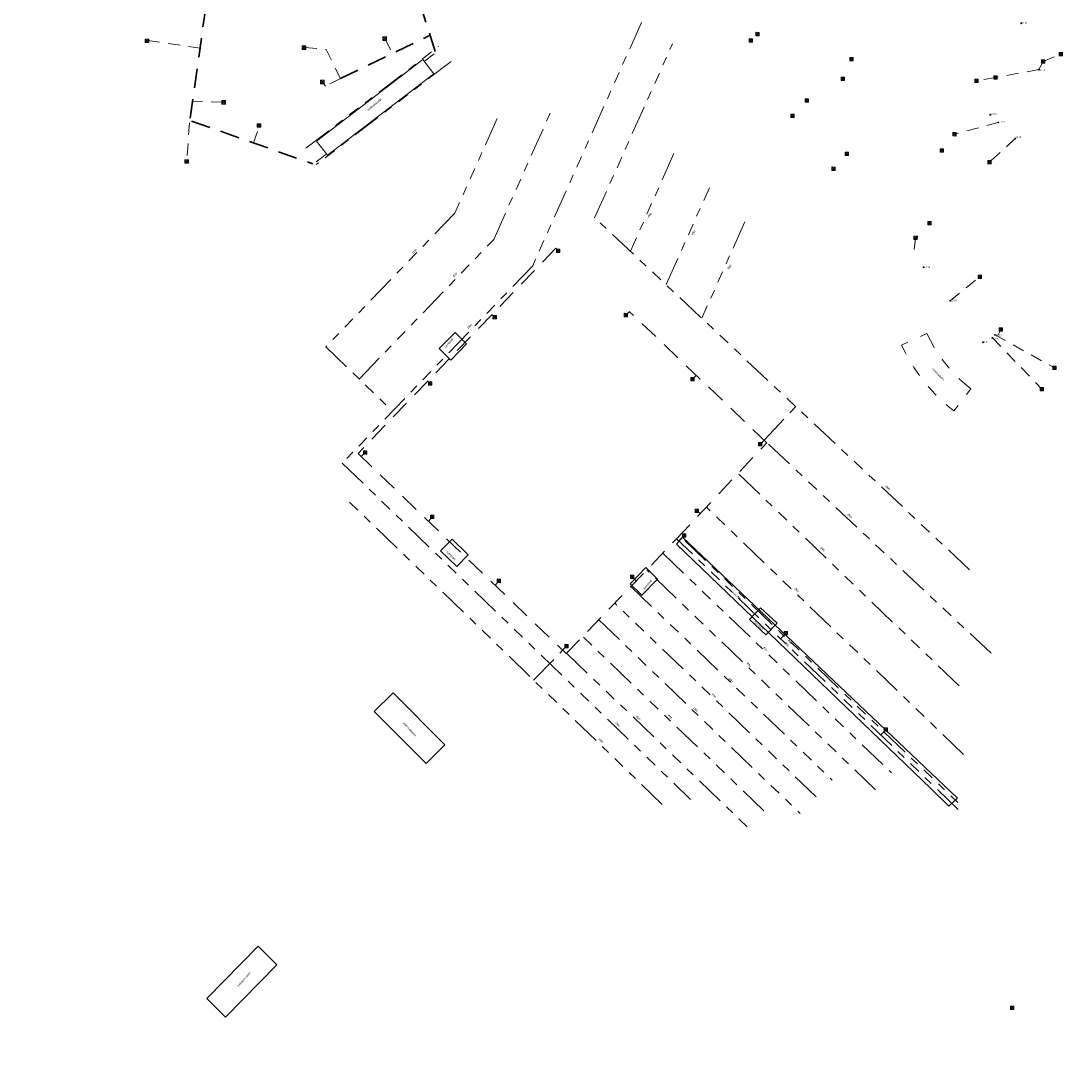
# Model space of a CAD drawing. Header units: inches. Extents: x 0 to 191500, y 0 to 342750.
# Tile 483 of 547: x 188344 to 188561, y 334835 to 335054. Entities that reach past the tile are written whole.
import ezdxf

# ---------------------------------------------------------------- set-up
doc = ezdxf.new("R2010")
doc.units = ezdxf.units.IN
doc.header["$MEASUREMENT"] = 0
for name, pattern in [('RI-DRAINAGE', [19.2, 6, -1.8, 1.8, -1.8, 2.4, -1.8, 1.8, -1.8]), ('RI-GWA_HUISAANSLUITING', [23, 4, -1.8, 2.6, -1.8, 4.6, -1.8, 4.6, -1.8]), ('RI-HWA_KOLKAANSLUITING', [4.3, 2.5, -1.8]), ('RI-HWA_PVC', [6.4, 4, -2.4])]:
    doc.linetypes.add(name, pattern=pattern)
doc.layers.get('0').update_dxf_attribs({"lineweight": 20})
for name, color, linetype, lineweight in [('ECW', 150, 'Continuous', 20), ('N-WE-RI-DRAINAGE-G', 90, 'RI-DRAINAGE', 20), ('N-WE-RI-GWA-MAATVOERING-T25', 30, 'RI-GWA_HUISAANSLUITING', 20), ('N-WE-RI-HWA_INFILTRATIE', 4, 'Continuous', 20), ('N-WE-RI-HWA_KOLK-S', 150, 'Continuous', 20), ('N-WE-RI-HWA_KOLKAANSLUITING', 150, 'RI-HWA_KOLKAANSLUITING', 20), ('N-WE-RI-HWA_KOLKAANSLUITING_PVC315-G', 180, 'RI-HWA_KOLKAANSLUITING', 20), ('N-WE-RI-HWA_TRANSPORTLEIDING_PVC_250-G', 150, 'RI-HWA_PVC', 35), ('N-WE-RI-INLAAT', 7, 'Continuous', 20), ('Tekst algemeen', 7, 'Continuous', 20)]:
    doc.layers.add(name, color=color, linetype=linetype, lineweight=lineweight)
doc.styles.add('NLCS-ISO-ANNOTATIVE-T25', font='txt', dxfattribs={"height": 2.5})
doc.styles.add('ROMANS', font='arial.ttf', dxfattribs={"width": 0.9})
picture_1 = doc.add_image_def('image1.ecw', size_in_pixel=(220000, 285000))

# ---------------------------------------------------------------- blocks, each defined once
blk = doc.blocks.new('A$C2C270354')
h = blk.add_hatch(color=256)
h.dxf.hatch_style = 1
edge = h.paths.add_edge_path()
edge.add_arc((0, 0), 0.1, 0, 360)
blk.add_circle((0, 0), 0.1)

msp = doc.modelspace()

# ---------------------------------------------------------------- linework, layer by layer
at = {"layer": 'N-WE-RI-DRAINAGE-G'}
for p, q in [((188473.44085, 335053.95267), (188450.77665, 335003.2588)), ((188403.53059, 335027.73552), (188431.18891, 335048.91949)), ((188463.6896, 335013.27527), (188479.88724, 335049.46485)), ((188433.78058, 335045.82412), (188405.69599, 335024.32303)), ((188442.65732, 335008.72569), (188454.57094, 335035.38847)), ((188443.39169, 335033.95056), (188434.55834, 335014.21326)), ((188480.21371, 335026.61662), (188471.13564, 335006.29821)), ((188478.56136, 334999.32157), (188487.59842, 335019.51729)), ((188434.55834, 335014.21326), (188407.69169, 334986.34687)), ((188541.78119, 334939.93704), (188463.6896, 335013.27527)), ((188494.98354, 335012.41805), (188486.00741, 334992.32426)), ((188414.648, 334979.65578), (188442.65732, 335008.72569)), ((188450.77665, 335003.2588), (188411.11884, 334962.13233)), ((188407.69169, 334986.34687), (188421.58405, 334972.96452)), ((188499.00203, 334966.90594), (188505.59127, 334973.92326)), ((188546.26909, 334922.51552), (188499.57337, 334966.39594)), ((188411.11884, 334962.13233), (188483.64085, 334892.07872)), ((188493.73892, 334959.80678), (188539.65951, 334915.66107)), ((188477.78623, 334891.03796), (188411.79211, 334954.78813)), ((188540.53657, 334901.44233), (188487.02749, 334952.89107)), ((188539.41463, 334889.99771), (188480.7643, 334946.38342)), ((188482.47833, 334945.99594), (188539.33295, 334891.40552)), ((188477.88816, 334943.38452), (188525.54253, 334897.58662)), ((188522.19699, 334894.09813), (188474.54253, 334939.91678)), ((188471.19699, 334936.44855), (188513.1596, 334896.11788)), ((188509.81438, 334892.62939), (188467.87169, 334932.98065)), ((188464.50573, 334929.53317), (188506.46834, 334889.16149)), ((188498.96144, 334889.69191), (188461.13984, 334926.06494)), ((188450.98043, 334916.92561), (188457.01876, 334923.16813)), ((188457.83489, 334922.5562), (188495.69741, 334886.16275))]:
    msp.add_line(p, q, dxfattribs=at)
at = {"layer": 'N-WE-RI-HWA_INFILTRATIE'}
for points in [[(188405.76167, 335029.24462), (188408.03619, 335026.29174), (188430.17167, 335043.26533), (188427.91852, 335046.21812), (188405.76167, 335029.24462)], [(188433.74253, 334983.61326), (188431.31464, 334986.00006), (188434.59934, 334989.34578), (188437.02682, 334986.9593), (188433.74253, 334983.61326)], [(188532.88673, 334989.14191), (188531.58085, 334988.52998)], [(188532.88673, 334989.14191), (188533.62085, 334987.65275), (188534.4164, 334986.20443), (188534.43699, 334986.18368)], [(188528.94951, 334987.32636), (188527.62321, 334986.71443), (188528.41909, 334985.123), (188528.56169, 334984.85788)], [(188530.01018, 334982.34872), (188530.19363, 334982.08359), (188531.19337, 334980.61435), (188531.37699, 334980.36964)], [(188536.04867, 334983.77645), (188536.27295, 334983.47065), (188537.29295, 334982.16527), (188537.55808, 334981.89964)], [(188539.53682, 334979.7783), (188539.55724, 334979.75804), (188540.78144, 334978.65636), (188542.06673, 334977.59536)], [(188533.17211, 334978.10536), (188533.37598, 334977.86048), (188534.5796, 334976.55494), (188534.80421, 334976.33082)], [(188541.16892, 334976.453), (188542.06673, 334977.59536)], [(188536.92589, 334974.35174), (188537.15001, 334974.14788), (188538.51682, 334973.02578)], [(188538.51682, 334973.02578), (188539.41463, 334974.16813)], [(188431.60052, 334943.87426), (188433.98741, 334946.28149), (188437.33295, 334942.9967), (188434.94606, 334940.56939), (188431.60052, 334943.87426)], [(188539.27169, 334892.30284), (188481.98858, 334946.70981), (188480.70337, 334945.26132), (188533.70253, 334894.32275), (188537.49682, 334890.69166), (188539.27169, 334892.30284)], [(188473.5022, 334934.633), (188471.09505, 334937.01981), (188474.37934, 334940.36552), (188476.80682, 334937.97855), (188473.5022, 334934.633)], [(188495.92161, 334929.57384), (188498.26783, 334932.02191), (188501.67472, 334928.79855), (188499.3285, 334926.33006), (188495.92161, 334929.57384)], [(188421.68598, 334914.29426), (188432.45732, 334903.46158), (188428.56069, 334899.58578), (188417.78976, 334910.4183), (188421.68598, 334914.29426)], [(188393.57472, 334861.47872), (188397.49169, 334857.64342), (188386.80195, 334846.72956), (188382.88539, 334850.56452), (188393.57472, 334861.47872)]]:
    msp.add_lwpolyline(points, dxfattribs=at)
at = {"layer": 'N-WE-RI-HWA_KOLK-S'}
for p, q in [((188497.24172, 335051.89027), (188497.24023, 335051.19382)), ((188497.24023, 335051.19382), (188497.93817, 335051.88878)), ((188497.24172, 335051.89027), (188497.93668, 335051.19233)), ((188497.93817, 335051.88878), (188497.24172, 335051.89027)), ((188497.93668, 335051.19233), (188497.93817, 335051.88878)), ((188370.08833, 335050.49178), (188370.08673, 335049.74505)), ((188370.08673, 335049.74505), (188370.83507, 335050.49018)), ((188370.08673, 335049.74505), (188370.83347, 335049.74344)), ((188370.08833, 335050.49178), (188370.83347, 335049.74344)), ((188370.83507, 335050.49018), (188370.08833, 335050.49178)), ((188370.83347, 335049.74344), (188370.83507, 335050.49018)), ((188419.56965, 335050.96981), (188419.56804, 335050.22307)), ((188419.56804, 335050.22307), (188420.31638, 335050.96821)), ((188419.56804, 335050.22307), (188420.31478, 335050.22147)), ((188419.56965, 335050.96981), (188420.31478, 335050.22147)), ((188420.31638, 335050.96821), (188419.56965, 335050.96981)), ((188420.31478, 335050.22147), (188420.31638, 335050.96821)), ((188495.85232, 335050.56107), (188495.85083, 335049.86462)), ((188495.85083, 335049.86462), (188496.54877, 335050.55958)), ((188495.85083, 335049.86462), (188496.54728, 335049.86313)), ((188495.85232, 335050.56107), (188496.54728, 335049.86313)), ((188496.54877, 335050.55958), (188495.85232, 335050.56107)), ((188496.54728, 335049.86313), (188496.54877, 335050.55958)), ((188497.24023, 335051.19382), (188497.93668, 335051.19233)), ((188402.78377, 335049.08051), (188402.78217, 335048.33377)), ((188402.78217, 335048.33377), (188403.53051, 335049.07891)), ((188402.78217, 335048.33377), (188403.52891, 335048.33217)), ((188402.78377, 335049.08051), (188403.52891, 335048.33217)), ((188403.53051, 335049.07891), (188402.78377, 335049.08051)), ((188403.52891, 335048.33217), (188403.53051, 335049.07891)), ((188560.43652, 335047.70907), (188560.43503, 335047.01262)), ((188560.43503, 335047.01262), (188561.13297, 335047.70758)), ((188560.43652, 335047.70907), (188561.13148, 335047.01113)), ((188561.13297, 335047.70758), (188560.43652, 335047.70907)), ((188561.13148, 335047.01113), (188561.13297, 335047.70758)), ((188516.82322, 335046.64197), (188516.82173, 335045.94552)), ((188516.82173, 335045.94552), (188517.51967, 335046.64048)), ((188516.82173, 335045.94552), (188517.51818, 335045.94403)), ((188516.82322, 335046.64197), (188517.51818, 335045.94403)), ((188517.51967, 335046.64048), (188516.82322, 335046.64197)), ((188517.51818, 335045.94403), (188517.51967, 335046.64048)), ((188556.78362, 335046.13637), (188556.78213, 335045.43992)), ((188556.78213, 335045.43992), (188557.48007, 335046.13488)), ((188556.78213, 335045.43992), (188557.47858, 335045.43843)), ((188556.78362, 335046.13637), (188557.47858, 335045.43843)), ((188557.48007, 335046.13488), (188556.78362, 335046.13637)), ((188557.47858, 335045.43843), (188557.48007, 335046.13488)), ((188560.43503, 335047.01262), (188561.13148, 335047.01113)), ((188406.57056, 335041.94172), (188406.56896, 335041.19498)), ((188406.56896, 335041.19498), (188407.3173, 335041.94011)), ((188406.56896, 335041.19498), (188407.31569, 335041.19338)), ((188406.57056, 335041.94172), (188407.31569, 335041.19338)), ((188407.3173, 335041.94011), (188406.57056, 335041.94172)), ((188407.31569, 335041.19338), (188407.3173, 335041.94011)), ((188515.01282, 335042.55287), (188515.01133, 335041.85642)), ((188515.01133, 335041.85642), (188515.70927, 335042.55138)), ((188515.01133, 335041.85642), (188515.70778, 335041.85493)), ((188515.01282, 335042.55287), (188515.70778, 335041.85493)), ((188515.70927, 335042.55138), (188515.01282, 335042.55287)), ((188515.70778, 335041.85493), (188515.70927, 335042.55138)), ((188542.85222, 335042.12857), (188542.85073, 335041.43212)), ((188542.85073, 335041.43212), (188543.54867, 335042.12708)), ((188542.85073, 335041.43212), (188543.54718, 335041.43063)), ((188542.85222, 335042.12857), (188543.54718, 335041.43063)), ((188543.54867, 335042.12708), (188542.85222, 335042.12857)), ((188543.54718, 335041.43063), (188543.54867, 335042.12708)), ((188546.84122, 335042.84717), (188546.83973, 335042.15072)), ((188546.83973, 335042.15072), (188547.53767, 335042.84568)), ((188546.83973, 335042.15072), (188547.53618, 335042.14923)), ((188546.84122, 335042.84717), (188547.53618, 335042.14923)), ((188547.53767, 335042.84568), (188546.84122, 335042.84717)), ((188547.53618, 335042.14923), (188547.53767, 335042.84568)), ((188386.01334, 335037.70092), (188386.01173, 335036.95418)), ((188386.01173, 335036.95418), (188386.76007, 335037.69932)), ((188386.01173, 335036.95418), (188386.75847, 335036.95258)), ((188386.01334, 335037.70092), (188386.75847, 335036.95258)), ((188386.76007, 335037.69932), (188386.01334, 335037.70092)), ((188386.75847, 335036.95258), (188386.76007, 335037.69932)), ((188507.55962, 335038.00527), (188507.55813, 335037.30882)), ((188507.55813, 335037.30882), (188508.25607, 335038.00378)), ((188507.55813, 335037.30882), (188508.25458, 335037.30733)), ((188507.55962, 335038.00527), (188508.25458, 335037.30733)), ((188508.25607, 335038.00378), (188507.55962, 335038.00527)), ((188508.25458, 335037.30733), (188508.25607, 335038.00378)), ((188504.53092, 335034.85247), (188504.52943, 335034.15602)), ((188504.52943, 335034.15602), (188505.22737, 335034.85098)), ((188504.53092, 335034.85247), (188505.22588, 335034.15453)), ((188505.22737, 335034.85098), (188504.53092, 335034.85247)), ((188505.22588, 335034.15453), (188505.22737, 335034.85098)), ((188393.40669, 335032.85921), (188393.40508, 335032.11247)), ((188393.40508, 335032.11247), (188394.15342, 335032.8576)), ((188393.40669, 335032.85921), (188394.15182, 335032.11086)), ((188394.15342, 335032.8576), (188393.40669, 335032.85921)), ((188394.15182, 335032.11086), (188394.15342, 335032.8576)), ((188504.52943, 335034.15602), (188505.22588, 335034.15453)), ((188393.40508, 335032.11247), (188394.15182, 335032.11086)), ((188538.28922, 335030.98957), (188538.28773, 335030.29312)), ((188538.28773, 335030.29312), (188538.98567, 335030.98808)), ((188538.28773, 335030.29312), (188538.98418, 335030.29163)), ((188538.28922, 335030.98957), (188538.98418, 335030.29163)), ((188538.98567, 335030.98808), (188538.28922, 335030.98957)), ((188538.98418, 335030.29163), (188538.98567, 335030.98808)), ((188515.86482, 335026.91427), (188515.86333, 335026.21782)), ((188515.86333, 335026.21782), (188516.56127, 335026.91278)), ((188515.86333, 335026.21782), (188516.55978, 335026.21633)), ((188515.86482, 335026.91427), (188516.55978, 335026.21633)), ((188516.56127, 335026.91278), (188515.86482, 335026.91427)), ((188516.55978, 335026.21633), (188516.56127, 335026.91278)), ((188535.63642, 335027.62457), (188535.63493, 335026.92812)), ((188535.63493, 335026.92812), (188536.33287, 335027.62308)), ((188535.63493, 335026.92812), (188536.33138, 335026.92663)), ((188535.63642, 335027.62457), (188536.33138, 335026.92663)), ((188536.33287, 335027.62308), (188535.63642, 335027.62457)), ((188536.33138, 335026.92663), (188536.33287, 335027.62308)), ((188378.31327, 335025.36082), (188378.31167, 335024.61408)), ((188378.31167, 335024.61408), (188379.06001, 335025.35921)), ((188378.31167, 335024.61408), (188379.0584, 335024.61247)), ((188378.31327, 335025.36082), (188379.0584, 335024.61247)), ((188379.06001, 335025.35921), (188378.31327, 335025.36082)), ((188379.0584, 335024.61247), (188379.06001, 335025.35921)), ((188513.09912, 335023.83407), (188513.09763, 335023.13762)), ((188513.09763, 335023.13762), (188513.79557, 335023.83258)), ((188513.09912, 335023.83407), (188513.79408, 335023.13613)), ((188513.79557, 335023.83258), (188513.09912, 335023.83407)), ((188513.79408, 335023.13613), (188513.79557, 335023.83258)), ((188545.58932, 335025.18827), (188545.58783, 335024.49182)), ((188545.58783, 335024.49182), (188546.28577, 335025.18678)), ((188545.58783, 335024.49182), (188546.28428, 335024.49033)), ((188545.58932, 335025.18827), (188546.28428, 335024.49033)), ((188546.28577, 335025.18678), (188545.58932, 335025.18827)), ((188546.28428, 335024.49033), (188546.28577, 335025.18678)), ((188513.09763, 335023.13762), (188513.79408, 335023.13613)), ((188533.10502, 335012.51127), (188533.10353, 335011.81482)), ((188533.10353, 335011.81482), (188533.80147, 335012.50978)), ((188533.10502, 335012.51127), (188533.79998, 335011.81333)), ((188533.80147, 335012.50978), (188533.10502, 335012.51127)), ((188533.79998, 335011.81333), (188533.80147, 335012.50978)), ((188533.10353, 335011.81482), (188533.79998, 335011.81333)), ((188530.20762, 335009.45407), (188530.20613, 335008.75762)), ((188530.20613, 335008.75762), (188530.90407, 335009.45258)), ((188530.20613, 335008.75762), (188530.90258, 335008.75613)), ((188530.20762, 335009.45407), (188530.90258, 335008.75613)), ((188530.90407, 335009.45258), (188530.20762, 335009.45407)), ((188530.90258, 335008.75613), (188530.90407, 335009.45258)), ((188455.7535, 335006.69832), (188455.752, 335006.00187)), ((188455.752, 335006.00187), (188456.44995, 335006.69682)), ((188455.752, 335006.00187), (188456.44846, 335006.00037)), ((188455.7535, 335006.69832), (188456.44846, 335006.00037)), ((188456.44995, 335006.69682), (188455.7535, 335006.69832)), ((188456.44846, 335006.00037), (188456.44995, 335006.69682)), ((188543.58872, 335001.33207), (188543.58723, 335000.63562)), ((188543.58723, 335000.63562), (188544.28517, 335001.33058)), ((188543.58723, 335000.63562), (188544.28368, 335000.63413)), ((188543.58872, 335001.33207), (188544.28368, 335000.63413)), ((188544.28517, 335001.33058), (188543.58872, 335001.33207)), ((188544.28368, 335000.63413), (188544.28517, 335001.33058)), ((188442.51388, 334992.88756), (188442.51238, 334992.19111)), ((188442.51238, 334992.19111), (188443.21033, 334992.88607)), ((188442.51388, 334992.88756), (188443.20884, 334992.18961)), ((188443.21033, 334992.88607), (188442.51388, 334992.88756)), ((188443.20884, 334992.18961), (188443.21033, 334992.88607)), ((188469.84972, 334993.34626), (188469.84823, 334992.64981)), ((188469.84823, 334992.64981), (188470.54617, 334993.34477)), ((188469.84972, 334993.34626), (188470.54468, 334992.64832)), ((188470.54617, 334993.34477), (188469.84972, 334993.34626)), ((188470.54468, 334992.64832), (188470.54617, 334993.34477)), ((188442.51238, 334992.19111), (188443.20884, 334992.18961)), ((188469.84823, 334992.64981), (188470.54468, 334992.64832)), ((188547.98262, 334990.34477), (188547.98113, 334989.64832)), ((188547.98113, 334989.64832), (188548.67907, 334990.34328)), ((188547.98113, 334989.64832), (188548.67758, 334989.64683)), ((188547.98262, 334990.34477), (188548.67758, 334989.64683)), ((188548.67907, 334990.34328), (188547.98262, 334990.34477)), ((188548.67758, 334989.64683), (188548.67907, 334990.34328)), ((188559.12412, 334982.33787), (188559.12263, 334981.64142)), ((188559.12263, 334981.64142), (188559.82057, 334982.33638)), ((188559.12412, 334982.33787), (188559.81908, 334981.63993)), ((188559.82057, 334982.33638), (188559.12412, 334982.33787)), ((188559.81908, 334981.63993), (188559.82057, 334982.33638)), ((188483.75245, 334979.98458), (188483.75095, 334979.28813)), ((188483.75095, 334979.28813), (188484.4489, 334979.98308)), ((188483.75245, 334979.98458), (188484.44741, 334979.28663)), ((188484.4489, 334979.98308), (188483.75245, 334979.98458)), ((188484.44741, 334979.28663), (188484.4489, 334979.98308)), ((188559.12263, 334981.64142), (188559.81908, 334981.63993)), ((188429.07022, 334979.05614), (188429.06873, 334978.35968)), ((188429.06873, 334978.35968), (188429.76668, 334979.05464)), ((188429.06873, 334978.35968), (188429.76518, 334978.35819)), ((188429.07022, 334979.05614), (188429.76518, 334978.35819)), ((188429.76668, 334979.05464), (188429.07022, 334979.05614)), ((188429.76518, 334978.35819), (188429.76668, 334979.05464)), ((188483.75095, 334979.28813), (188484.44741, 334979.28663)), ((188556.47742, 334977.89457), (188556.47593, 334977.19812)), ((188556.47593, 334977.19812), (188557.17387, 334977.89308)), ((188556.47742, 334977.89457), (188557.17238, 334977.19663)), ((188557.17387, 334977.89308), (188556.47742, 334977.89457)), ((188557.17238, 334977.19663), (188557.17387, 334977.89308)), ((188556.47593, 334977.19812), (188557.17238, 334977.19663)), ((188415.53493, 334964.69446), (188415.53343, 334963.99801)), ((188415.53343, 334963.99801), (188416.23138, 334964.69296)), ((188415.53493, 334964.69446), (188416.22989, 334963.99651)), ((188416.23138, 334964.69296), (188415.53493, 334964.69446)), ((188416.22989, 334963.99651), (188416.23138, 334964.69296)), ((188497.84888, 334966.40807), (188497.84738, 334965.71162)), ((188497.84738, 334965.71162), (188498.54533, 334966.40658)), ((188497.84738, 334965.71162), (188498.54384, 334965.71012)), ((188497.84888, 334966.40807), (188498.54384, 334965.71012)), ((188498.54533, 334966.40658), (188497.84888, 334966.40807)), ((188498.54384, 334965.71012), (188498.54533, 334966.40658)), ((188415.53343, 334963.99801), (188416.22989, 334963.99651)), ((188429.49842, 334951.28156), (188429.49692, 334950.5851)), ((188429.49692, 334950.5851), (188430.19487, 334951.28006)), ((188429.49842, 334951.28156), (188430.19338, 334950.58361)), ((188430.19487, 334951.28006), (188429.49842, 334951.28156)), ((188430.19338, 334950.58361), (188430.19487, 334951.28006)), ((188484.59913, 334952.57681), (188484.59763, 334951.88036)), ((188484.59763, 334951.88036), (188485.29558, 334952.57532)), ((188484.59763, 334951.88036), (188485.29409, 334951.87886)), ((188484.59913, 334952.57681), (188485.29409, 334951.87886)), ((188485.29558, 334952.57532), (188484.59913, 334952.57681)), ((188485.29409, 334951.87886), (188485.29558, 334952.57532)), ((188429.49692, 334950.5851), (188430.19338, 334950.58361)), ((188481.97774, 334947.3953), (188481.97625, 334946.69885)), ((188481.97625, 334946.69885), (188482.6742, 334947.3938)), ((188481.97774, 334947.3953), (188482.6727, 334946.69735)), ((188482.6742, 334947.3938), (188481.97774, 334947.3953)), ((188482.6727, 334946.69735), (188482.6742, 334947.3938)), ((188481.97625, 334946.69885), (188482.6727, 334946.69735)), ((188471.17577, 334938.76614), (188471.17428, 334938.06968)), ((188471.17428, 334938.06968), (188471.87222, 334938.76464)), ((188471.17428, 334938.06968), (188471.87073, 334938.06819)), ((188471.17577, 334938.76614), (188471.87073, 334938.06819)), ((188471.87222, 334938.76464), (188471.17577, 334938.76614)), ((188471.87073, 334938.06819), (188471.87222, 334938.76464)), ((188443.39098, 334937.92975), (188443.38949, 334937.2333)), ((188443.38949, 334937.2333), (188444.08743, 334937.92825)), ((188443.38949, 334937.2333), (188444.08594, 334937.2318)), ((188443.39098, 334937.92975), (188444.08594, 334937.2318)), ((188444.08743, 334937.92825), (188443.39098, 334937.92975)), ((188444.08594, 334937.2318), (188444.08743, 334937.92825)), ((188503.15295, 334927.0363), (188503.15146, 334926.33985)), ((188503.15146, 334926.33985), (188503.84941, 334927.03481)), ((188503.15146, 334926.33985), (188503.84791, 334926.33835)), ((188503.15295, 334927.0363), (188503.84791, 334926.33835)), ((188503.84941, 334927.03481), (188503.15295, 334927.0363)), ((188503.84791, 334926.33835), (188503.84941, 334927.03481)), ((188457.49758, 334924.34336), (188457.49608, 334923.64691)), ((188457.49608, 334923.64691), (188458.19403, 334924.34187)), ((188457.49608, 334923.64691), (188458.19253, 334923.64542)), ((188457.49758, 334924.34336), (188458.19253, 334923.64542)), ((188458.19403, 334924.34187), (188457.49758, 334924.34336)), ((188458.19253, 334923.64542), (188458.19403, 334924.34187)), ((188524.02199, 334906.98294), (188524.02049, 334906.28649)), ((188524.02049, 334906.28649), (188524.71844, 334906.98145)), ((188524.02049, 334906.28649), (188524.71695, 334906.285)), ((188524.02199, 334906.98294), (188524.71695, 334906.285)), ((188524.71844, 334906.98145), (188524.02199, 334906.98294)), ((188524.71695, 334906.285), (188524.71844, 334906.98145)), ((188550.34052, 334849.03097), (188550.33903, 334848.33452)), ((188550.33903, 334848.33452), (188551.03697, 334849.02948)), ((188550.34052, 334849.03097), (188551.03548, 334848.33303)), ((188551.03697, 334849.02948), (188550.34052, 334849.03097)), ((188551.03548, 334848.33303), (188551.03697, 334849.02948)), ((188550.33903, 334848.33452), (188551.03548, 334848.33303))]:
    msp.add_line(p, q, dxfattribs=at)
at = {"layer": 'N-WE-RI-HWA_KOLKAANSLUITING'}
for p, q in [((188370.60074, 335050.17712), (188381.48242, 335048.62409)), ((188420.0663, 335050.50495), (188421.57585, 335047.46458)), ((188403.32264, 335048.72248), (188407.77408, 335048.31793)), ((188407.77408, 335048.31793), (188410.74859, 335042.23701)), ((188556.23924, 335044.11693), (188557.1311, 335045.7874)), ((188557.1311, 335045.7874), (188560.784, 335047.3601)), ((188556.23924, 335044.11693), (188547.1887, 335042.4982)), ((188407.59901, 335040.70619), (188406.94313, 335041.56755)), ((188410.74859, 335042.23701), (188407.59901, 335040.70619)), ((188547.1887, 335042.4982), (188543.1997, 335041.7796)), ((188386.27291, 335037.3593), (188379.86402, 335037.4686)), ((188379.27323, 335033.02851), (188378.74857, 335025.15457)), ((188392.63783, 335028.85097), (188393.87348, 335032.35041)), ((188547.77517, 335033.1048), (188538.6367, 335030.6406)), ((188551.29856, 335029.74285), (188545.9368, 335024.8393)), ((188530.5551, 335009.1051), (188530.16001, 335006.0446)), ((188537.74087, 334995.97297), (188543.9362, 335000.9831)), ((188547.07162, 334988.86538), (188559.4716, 334981.9889)), ((188548.3301, 334989.9958), (188547.62347, 334988.55935)), ((188546.55313, 334988.23011), (188556.8249, 334977.5456))]:
    msp.add_line(p, q, dxfattribs=at)
for points in [[(188455.99909, 335006.46149), (188455.61127, 335006.88981)], [(188442.75926, 334992.6304), (188442.26951, 334993.09939)], [(188470.29918, 334993.09939), (188470.87043, 334993.69107)], [(188484.19194, 334979.73729), (188484.76287, 334980.32897)], [(188429.31556, 334978.81956), (188428.84657, 334979.2683)], [(188498.28816, 334966.15107), (188499.00203, 334966.90594)], [(188415.70909, 334964.17233), (188415.05615, 334963.49914)], [(188484.9464, 334952.23846), (188485.64035, 334951.58552)], [(188429.8459, 334950.93258), (188429.07069, 334949.9941)], [(188482.21279, 334946.93443), (188481.23371, 334945.93468)], [(188471.52346, 334938.40704), (188472.33918, 334937.63174)], [(188443.73867, 334937.59124), (188442.98379, 334936.65275)], [(188503.40867, 334926.59536), (188502.42926, 334925.55494)], [(188457.73295, 334923.90258), (188457.01876, 334923.16813)], [(188524.27766, 334906.52174), (188523.27792, 334905.50174)]]:
    msp.add_lwpolyline(points, dxfattribs=at)
at = {"layer": 'N-WE-RI-HWA_KOLKAANSLUITING_PVC315-G'}
for p, q in [((188430.23735, 335047.3989), (188428.18107, 335045.82412)), ((188405.67419, 335024.93554), (188407.8176, 335026.5761))]:
    msp.add_line(p, q, dxfattribs=at)
at = {"layer": 'N-WE-RI-HWA_TRANSPORTLEIDING_PVC_250-G'}
for p, q in [((188388.96315, 335101.33806), (188379.38253, 335033.83797)), ((188413.76715, 335100.50643), (188430.56568, 335047.66146)), ((188410.74859, 335042.23701), (188429.42798, 335051.27081)), ((188379.73257, 335033.40035), (188404.9741, 335024.49801)), ((188455.61127, 335006.88981), (188414.40313, 334964.13132)), ((188499.55304, 334966.39594), (188470.91144, 334993.75233)), ((188480.7643, 334946.38342), (188499.55304, 334966.39594)), ((188414.40313, 334964.13132), (188457.75329, 334922.45426)), ((188457.75329, 334922.45426), (188480.7643, 334946.38342))]:
    msp.add_line(p, q, dxfattribs=at)

# ---------------------------------------------------------------- block references
at = {"layer": 'N-WE-RI-INLAAT', "rotation": 0.06357443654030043}
for p in [(188552.55461, 335053.79513), (188556.23924, 335044.11693), (188546.09669, 335034.70639), (188547.77517, 335033.1048), (188551.29856, 335029.74285), (188532.20748, 335002.94373), (188537.74087, 334995.97297), (188547.07162, 334988.86538), (188544.59855, 334987.33392), (188546.55313, 334988.23011)]:
    msp.add_blockref('A$C2C270354', p, dxfattribs=at)

# ---------------------------------------------------------------- texts
at = {"layer": 'N-WE-RI-GWA-MAATVOERING-T25', "char_height": 0.3, "width": 0.9577744, "attachment_point": 1, "style": 'NLCS-ISO-ANNOTATIVE-T25'}
for s, insert in [('{\\fVerdana|b0|i0|c0|p34;21.41}', (188552.67738, 335053.98447)), ('{\\fVerdana|b0|i0|c0|p34;32.11}', (188556.3546, 335044.27995)), ('{\\fVerdana|b0|i0|c0|p34;29.83}', (188546.25401, 335035.03773)), ('{\\fVerdana|b0|i0|c0|p34;27.51}', (188547.9325, 335033.43615)), ('{\\fVerdana|b0|i0|c0|p34;22.64}', (188551.36295, 335030.19807)), ('{\\fVerdana|b0|i0|c0|p34;20.90}', (188532.39073, 335003.14713)), ('{\\fVerdana|b0|i0|c0|p34;12.00}', (188537.92412, 334996.17637)), ('{\\fVerdana|b0|i0|c0|p34;32.59}', (188547.23042, 334988.87184)), ('{\\fVerdana|b0|i0|c0|p34;0.97}', (188544.7818, 334987.53732)), ('{\\fVerdana|b0|i0|c0|p34;33.41}', (188546.71193, 334988.23657))]:
    msp.add_mtext(s, dxfattribs=dict(at, insert=insert))
at = {"layer": 'Tekst algemeen', "style": 'ROMANS'}
for s, height, rotation, p in [('Infiltratiekoffer', 0.4288809, 40.0428749, (188416.52592, 335035.46207)), ('%%C80', 0.4, 50.3421542, (188474.98677, 335013.25923)), ('%%C80', 0.4, 50.3421542, (188484.08463, 335009.62836)), ('%%C80', 0.4, 50.3421542, (188425.98625, 335005.76565)), ('%%C80', 0.4, 50.3421542, (188434.40614, 335000.84059)), ('%%C80', 0.4, 50.3421542, (188491.60026, 335002.47446)), ('%%C80', 0.4, 50.3421542, (188437.46009, 334990.11243)), ('Grindpaal', 0.4, 50.3421542, (188432.67273, 334986.09377)), ('Infiltratiekoffer', 0.4, 313.7353649, (188533.923, 334981.76191)), ('%%C80', 0.4, 313.7353649, (188524.23552, 334957.2366)), ('%%C80', 0.4, 313.7353649, (188516.29179, 334951.36281)), ('%%C80', 0.4, 313.7353649, (188510.66853, 334944.47141)), ('Grindpaal', 0.4, 316.9748537, (188432.7393, 334943.56922)), ('Grindpaal', 0.4, 50.3421542, (188474.10999, 334935.80194)), ('%%C80', 0.4, 313.7353649, (188505.26038, 334935.94111)), ('Lavakoffer', 0.4, 318.7206035, (188492.00219, 334935.40034)), ('Grindpaal', 0.4, 318.7206035, (188496.82252, 334928.97515)), ('%%C80', 0.4, 313.7353649, (188503.87781, 334925.14004)), ('%%C80', 0.4, 313.7353649, (188498.71175, 334923.65598)), ('%%C80', 0.4, 313.7353649, (188503.23948, 334924.6503)), ('%%C80', 0.4, 313.7353649, (188495.33574, 334920.39919)), ('%%C80', 0.4, 313.7353649, (188491.54016, 334917.17391)), ('%%C80', 0.4, 313.7353649, (188488.01027, 334913.94863)), ('%%C80', 0.4, 313.7353649, (188478.86293, 334909.58502)), ('%%C80', 0.4, 313.7353649, (188484.2147, 334911.06485)), ('Infiltratiekratten', 0.4, 313.7353649, (188423.68876, 334907.9238)), ('%%C80', 0.4, 313.7353649, (188467.99382, 334907.87882)), ('%%C80', 0.4, 313.7353649, (188472.24825, 334909.27629)), ('%%C80', 0.4, 313.7353649, (188464.46871, 334904.5978)), ('Infiltratiekratten', 0.4, 48.3608945, (188389.50641, 334853.01383))]:
    msp.add_text(s, height=height, rotation=rotation, dxfattribs=at).set_placement(p)

# ---------------------------------------------------------------- pictures from other files: only their frames are drawn
at = {"layer": 'ECW'}
image = msp.add_image(picture_1, insert=(180500, 328500), size_in_units=(11000, 14250), dxfattribs=at)
image.dxf.flags = 7

doc.saveas('drawing.dxf')
